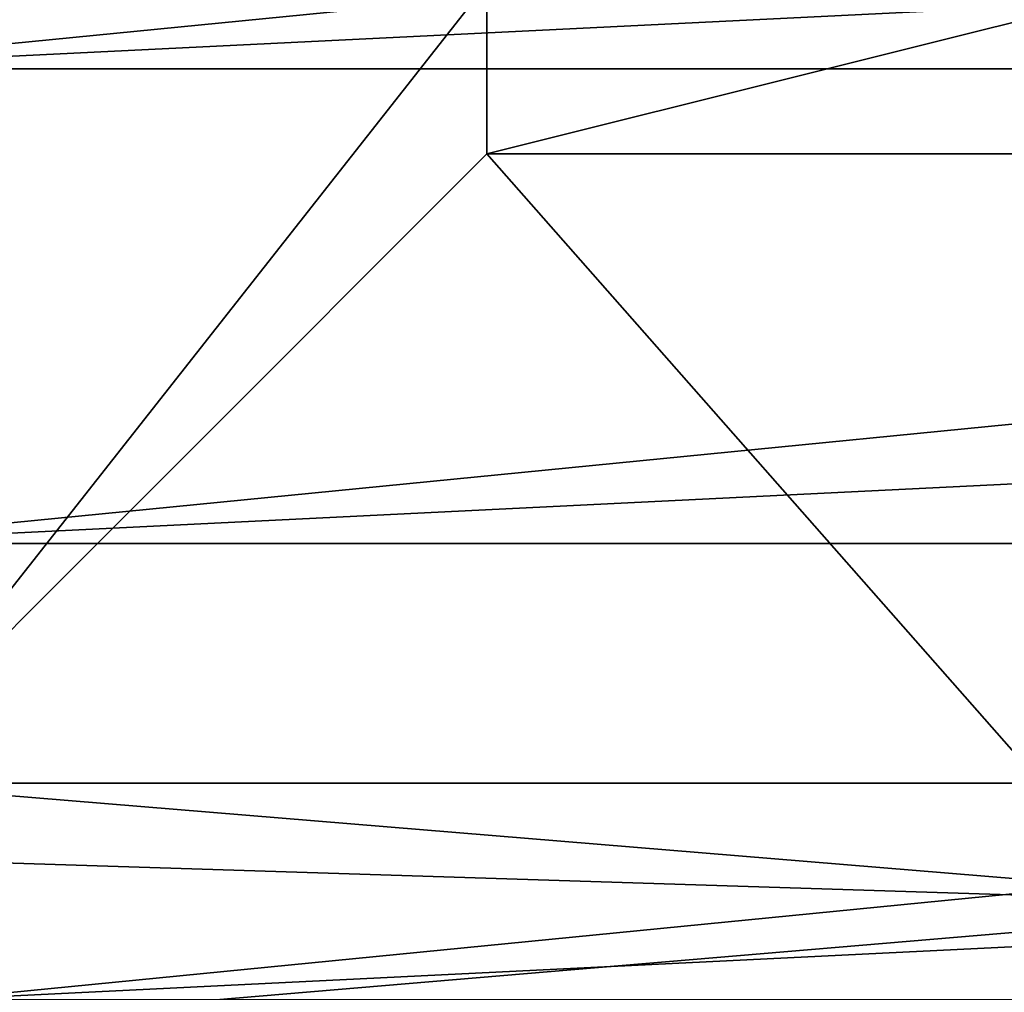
# Model space of a CAD drawing. Header units: inches. Extents: x -9.1 to 9.1, y 0 to 18.8.
# Tile 306 of 565: x -8.6887 to -8.6598, y 18.1988 to 18.2274. Entities that reach past the tile are written whole.
import ezdxf

# ---------------------------------------------------------------- set-up
doc = ezdxf.new("R2010")
doc.units = ezdxf.units.IN
doc.header["$LTSCALE"] = 65.185185
doc.header["$MEASUREMENT"] = 0
for name, color, linetype in [('532', 7, 'CONTINUOUS'), ('549', 7, 'CONTINUOUS'), ('563', 7, 'CONTINUOUS'), ('564', 7, 'CONTINUOUS'), ('824', 7, 'CONTINUOUS')]:
    doc.layers.add(name, color=color, linetype=linetype)

msp = doc.modelspace()

# ---------------------------------------------------------------- linework, layer by layer
at = {"layer": '532', "color": 252, "linetype": 'Continuous', "true_color": 0x969696}
for points in [[(-8.695188, 18.239961, 7.069), (-8.696563, 18.226, 7.069), (-8.554812, 18.239961, 7.069), (-8.695188, 18.239961, 7.069)], [(-8.696563, 18.226, 7.069), (-8.553782, 18.233013, 7.069), (-8.554812, 18.239961, 7.069), (-8.696563, 18.226, 7.069)], [(-8.696563, 18.226, 7.069), (-8.553437, 18.226, 7.069), (-8.553782, 18.233013, 7.069), (-8.696563, 18.226, 7.069)], [(-8.696563, 18.226, 7.069), (-8.695188, 18.212039, 7.069), (-8.553437, 18.226, 7.069), (-8.696563, 18.226, 7.069)], [(-8.695188, 18.212039, 7.069), (-8.553782, 18.218986, 7.069), (-8.553437, 18.226, 7.069), (-8.695188, 18.212039, 7.069)], [(-8.695188, 18.212039, 7.069), (-8.554812, 18.212039, 7.069), (-8.553782, 18.218986, 7.069), (-8.695188, 18.212039, 7.069)], [(-8.695188, 18.212039, 7.069), (-8.691115, 18.198614, 7.069), (-8.554812, 18.212039, 7.069), (-8.695188, 18.212039, 7.069)], [(-8.691115, 18.198614, 7.069), (-8.556519, 18.205226, 7.069), (-8.554812, 18.212039, 7.069), (-8.691115, 18.198614, 7.069)], [(-8.691115, 18.198614, 7.069), (-8.558885, 18.198614, 7.069), (-8.556519, 18.205226, 7.069), (-8.691115, 18.198614, 7.069)]]:
    msp.add_3dface(points, dxfattribs=at)
at = {"layer": '549', "color": 252, "linetype": 'Continuous', "true_color": 0x969696}
for points in [[(-8.675, 18.2235, 6.319), (-8.675, 18.2285, 6.319), (-8.655, 18.2285, 6.319), (-8.675, 18.2235, 6.319)], [(-8.655, 18.2235, 6.319), (-8.675, 18.2235, 6.319), (-8.655, 18.2285, 6.319), (-8.655, 18.2235, 6.319)]]:
    msp.add_3dface(points, dxfattribs=at)
at = {"layer": '563', "color": 252, "linetype": 'Continuous', "true_color": 0x969696}
for points in [[(-8.693514, 18.204986, 6.214), (-8.675, 18.2235, 6.319), (-8.658683, 18.204986, 6.214), (-8.693514, 18.204986, 6.214)], [(-8.675, 18.2235, 6.319), (-8.655, 18.2235, 6.319), (-8.658683, 18.204986, 6.214), (-8.675, 18.2235, 6.319)]]:
    msp.add_3dface(points, dxfattribs=at)
at = {"layer": '564', "color": 252, "linetype": 'Continuous', "true_color": 0x969696}
for points in [[(-8.693514, 18.247014, 6.214), (-8.675, 18.2285, 6.319), (-8.693514, 18.204986, 6.214), (-8.693514, 18.247014, 6.214)], [(-8.675, 18.2285, 6.319), (-8.675, 18.2235, 6.319), (-8.693514, 18.204986, 6.214), (-8.675, 18.2285, 6.319)]]:
    msp.add_3dface(points, dxfattribs=at)
at = {"layer": '824', "color": 252, "linetype": 'Continuous', "true_color": 0x969696}
for points in [[(-8.693514, 18.204986, 6.214), (-8.65, 18.201389, 6.214), (-8.74303, 18.204345, 6.214), (-8.693514, 18.204986, 6.214)], [(-8.65, 18.201389, 6.214), (-8.693514, 18.204986, 6.214), (-8.658683, 18.204986, 6.214), (-8.65, 18.201389, 6.214)], [(-8.65, 18.201389, 6.214), (-8.740582, 18.19374, 6.214), (-8.74303, 18.204345, 6.214), (-8.65, 18.201389, 6.214)], [(-8.65, 18.201389, 6.214), (-8.65, 18.108633, 6.214), (-8.740582, 18.19374, 6.214), (-8.65, 18.201389, 6.214)]]:
    msp.add_3dface(points, dxfattribs=at)

doc.saveas('drawing.dxf')
